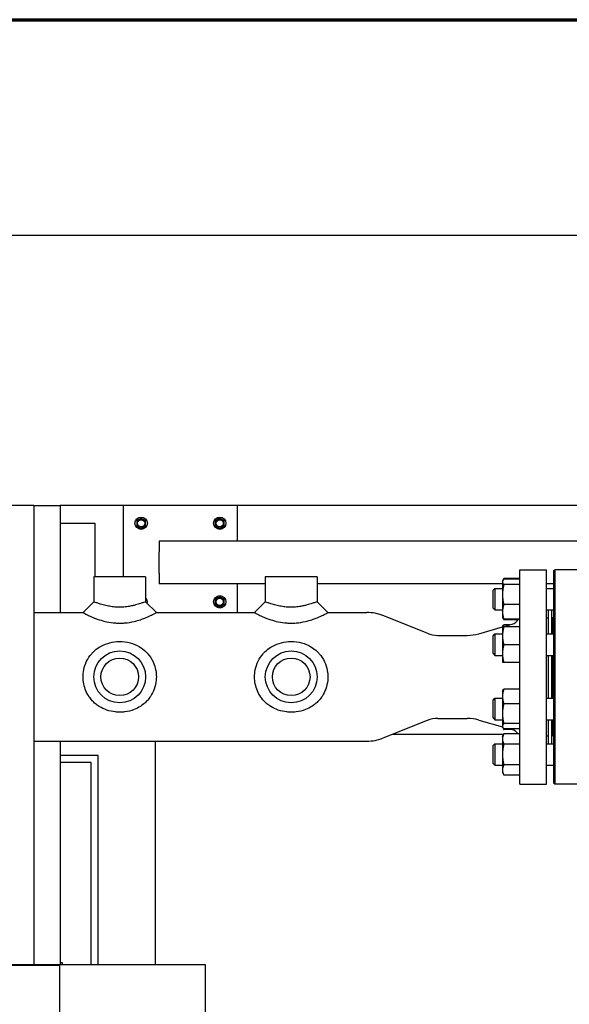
# Model space of a CAD drawing. Header units: inches. Extents: x 18 to 846, y -67 to 561.
# Tile 604 of 656: x 396 to 415, y 527 to 561. Entities that reach past the tile are written whole.
import ezdxf

# ---------------------------------------------------------------- set-up
doc = ezdxf.new("R2010")
doc.units = ezdxf.units.IN
doc.header["$LTSCALE"] = 24
doc.header["$MEASUREMENT"] = 0
for name, color, linetype, lineweight in [('Border (ANSI)', 7, 'Continuous', 70), ('Dimension (ANSI)', 7, 'Continuous', 25), ('Visible (ANSI)', 7, 'Continuous', 30)]:
    doc.layers.add(name, color=color, linetype=linetype, lineweight=lineweight)
doc.styles.add('Note Text (ANSI)', font='tahoma.ttf')
doc.dimstyles.new('SB Fraction-16 (ANSI)', dxfattribs={"dimscale": 24, "dimtxt": 0.125, "dimasz": 0.098425, "dimexe": 0.125, "dimexo": 0.0625, "dimgap": 0.031496, "dimtad": 0, "dimtih": 1, "dimtoh": 1, "dimdec": 4, "dimrnd": 1e-08, "dimzin": 0, "dimdsep": 46, "dimlunit": 5, "dimtxsty": 'Note Text (ANSI)', "dimcen": 0.09, "dimdle": 0.393701, "dimclrd": 256, "dimclre": 256, "dimclrt": 256, "dimadec": 0, "dimazin": 3, "dimtfac": 0.96, "dimtofl": 0, "dimtmove": 0, "dimatfit": 3, "dimfxl": 1, "dimfrac": 2, "dimtolj": 1, "dimtzin": 12, "dimlwd": -1, "dimlwe": -1, "dimarcsym": 0})

# ---------------------------------------------------------------- blocks, each defined once
blk = doc.blocks.new('Borders SUPERIOR BORDER')
at = {"layer": 'Border (ANSI)'}
blk.add_line((0.75, 23.375), (35.25, 23.375), dxfattribs=at)
blk = doc.blocks.new('*D17')
at = {"layer": 'Defpoints', "color": 0, "transparency": 16777216}
for p in [(538.678, 553.456), (331.678, 544.007), (538.678, 544.007)]:
    blk.add_point(p, dxfattribs=at)
at = {"layer": 'Dimension (ANSI)', "transparency": 16777216}
for p, q in [((331.678, 545.507), (331.678, 556.456)), ((538.678, 545.507), (538.678, 556.456)), ((334.041, 553.456), (422.777, 553.456)), ((536.316, 553.456), (430.677, 553.456))]:
    blk.add_line(p, q, dxfattribs=at)
for points in [[(334.041, 553.849), (334.041, 553.062), (331.678, 553.456)], [(536.316, 553.849), (536.316, 553.062), (538.678, 553.456)]]:
    blk.add_solid(points, dxfattribs=at)
at = {"layer": 'Dimension (ANSI)', "transparency": 16777216, "insert": (423.532, 555.018), "char_height": 3, "attachment_point": 1, "style": 'Note Text (ANSI)'}
blk.add_mtext('\\A1;207', dxfattribs=at)

msp = doc.modelspace()

# ---------------------------------------------------------------- linework, layer by layer
at = {"layer": 'Visible (ANSI)'}
for p, q in [((396.55343, 544.00673), (344.55343, 544.00673)), ((396.55343, 544.00673), (396.55343, 527.92673)), ((396.55343, 544.00673), (397.47343, 544.00673)), ((399.67843, 544.00673), (397.47343, 544.00673)), ((397.47343, 544.00673), (397.47343, 540.25673)), ((403.67843, 544.00673), (399.67843, 544.00673)), ((399.67843, 544.00673), (399.67843, 541.50673)), ((436.27218, 544.00673), (403.67843, 544.00673)), ((403.67843, 542.75673), (403.67843, 544.00673)), ((397.47343, 543.38173), (398.67843, 543.38173)), ((398.67843, 543.38173), (398.67843, 541.50673)), ((400.22543, 543.51683), (400.14743, 543.4718)), ((400.14743, 543.4718), (400.14743, 543.38173)), ((400.14743, 543.38173), (400.14743, 543.29166)), ((400.14743, 543.29166), (400.22543, 543.24663)), ((400.30343, 543.56186), (400.22543, 543.51683)), ((400.38143, 543.51683), (400.30343, 543.56186)), ((400.45943, 543.4718), (400.38143, 543.51683)), ((400.38143, 543.24663), (400.45943, 543.29166)), ((400.45943, 543.38173), (400.45943, 543.4718)), ((400.45943, 543.29166), (400.45943, 543.38173)), ((402.97543, 543.51683), (402.89743, 543.4718)), ((402.89743, 543.4718), (402.89743, 543.38173)), ((402.89743, 543.38173), (402.89743, 543.29166)), ((402.89743, 543.29166), (402.97543, 543.24663)), ((403.05343, 543.56186), (402.97543, 543.51683)), ((403.13143, 543.51683), (403.05343, 543.56186)), ((403.20943, 543.4718), (403.13143, 543.51683)), ((403.13143, 543.24663), (403.20943, 543.29166)), ((403.20943, 543.38173), (403.20943, 543.4718)), ((403.20943, 543.29166), (403.20943, 543.38173)), ((400.22543, 543.24663), (400.30343, 543.2016)), ((400.30343, 543.2016), (400.38143, 543.24663)), ((402.97543, 543.24663), (403.05343, 543.2016)), ((403.05343, 543.2016), (403.13143, 543.24663)), ((475.29874, 542.75673), (400.92843, 542.75673)), ((400.92843, 542.75673), (400.92843, 542.38173)), ((400.92843, 541.63173), (400.92843, 542.38173)), ((400.92843, 541.63173), (400.92843, 541.25673)), ((413.55343, 534.25673), (413.55343, 541.75673)), ((413.55343, 541.75673), (414.49093, 541.75673)), ((414.49093, 534.25673), (414.49093, 541.75673)), ((414.74093, 541.72548), (414.77218, 541.75673)), ((414.74093, 534.28798), (414.74093, 541.72548)), ((414.77218, 541.75673), (414.77218, 534.25673)), ((415.67843, 541.75673), (414.77218, 541.75673)), ((400.45968, 541.50673), (398.64718, 541.50673)), ((398.64718, 541.50673), (398.64718, 540.63173)), ((400.45968, 541.50673), (400.45968, 540.63173)), ((404.64718, 541.25673), (400.92843, 541.25673)), ((403.67843, 540.25673), (403.67843, 541.25673)), ((406.45968, 541.50673), (404.64718, 541.50673)), ((404.64718, 541.50673), (404.64718, 540.63173)), ((406.45968, 541.50673), (406.45968, 540.63173)), ((412.94493, 541.25673), (406.45968, 541.25673)), ((412.94493, 541.34794), (412.95528, 541.37014)), ((412.94493, 541.34794), (412.94493, 541.3265)), ((412.94493, 541.3265), (412.94493, 540.88417)), ((412.95528, 541.37014), (412.98984, 541.44426)), ((413.55343, 541.44462), (412.99002, 541.44462)), ((413.55343, 541.4202), (412.99002, 541.4202)), ((413.55343, 541.2328), (412.99002, 541.2328)), ((414.74093, 541.25673), (414.49093, 541.25673)), ((412.61593, 541.03544), (412.67843, 541.09794)), ((412.61593, 540.41044), (412.61593, 541.03544)), ((412.67843, 541.09794), (412.67843, 540.34794)), ((412.67843, 541.09794), (412.94493, 541.09794)), ((412.94493, 540.88417), (412.94493, 540.28061)), ((414.49093, 541.09794), (414.74093, 541.09794)), ((398.27218, 540.25673), (398.64718, 540.63173)), ((400.45968, 540.63173), (400.83468, 540.25673)), ((402.97543, 540.76683), (402.89743, 540.7218)), ((402.89743, 540.7218), (402.89743, 540.63173)), ((402.89743, 540.63173), (402.89743, 540.54166)), ((402.89743, 540.54166), (402.97543, 540.49663)), ((403.05343, 540.81186), (402.97543, 540.76683)), ((403.13143, 540.76683), (403.05343, 540.81186)), ((403.20943, 540.7218), (403.13143, 540.76683)), ((403.13143, 540.49663), (403.20943, 540.54166)), ((403.20943, 540.63173), (403.20943, 540.7218)), ((403.20943, 540.54166), (403.20943, 540.63173)), ((404.27218, 540.25673), (404.64718, 540.63173)), ((406.45968, 540.63173), (406.83468, 540.25673)), ((413.55343, 540.53554), (412.99002, 540.53554)), ((396.55343, 540.25673), (398.27218, 540.25673)), ((400.83468, 540.25673), (404.27218, 540.25673)), ((402.97543, 540.49663), (403.05343, 540.4516)), ((403.05343, 540.4516), (403.13143, 540.49663)), ((406.83468, 540.25673), (408.20306, 540.25673)), ((412.61593, 540.41044), (412.67843, 540.34794)), ((412.67843, 540.34794), (412.94493, 540.34794)), ((412.94493, 540.28061), (412.94493, 540.09794)), ((414.49093, 540.34794), (414.74093, 540.34794)), ((414.55343, 539.50682), (414.55343, 540.34794)), ((414.67343, 539.50682), (414.67343, 540.34794)), ((410.31265, 539.53077), (408.75835, 540.15017)), ((412.94493, 540.09794), (412.95528, 540.07574)), ((412.95244, 539.75695), (413.28179, 539.85139)), ((412.95528, 540.07574), (412.98984, 540.00162)), ((413.55343, 540.02568), (412.99002, 540.02568)), ((413.4887, 540.00125), (412.99002, 540.00125)), ((414.49093, 540.06923), (414.55343, 540.06923)), ((414.67343, 539.94673), (414.67843, 539.94673)), ((414.67843, 540.06673), (414.67843, 539.50682)), ((414.74093, 540.06673), (414.67843, 540.06673)), ((412.11857, 539.51784), (412.94493, 539.75479)), ((412.61593, 539.44432), (412.67843, 539.50682)), ((412.67843, 539.50682), (412.67843, 538.75682)), ((412.67843, 539.50682), (412.94493, 539.50682)), ((412.94493, 539.75682), (412.95514, 539.77872)), ((412.94493, 539.75682), (412.94493, 539.44384)), ((413.20286, 539.82875), (412.99002, 539.82875)), ((413.55343, 539.75714), (412.99002, 539.75714)), ((413.55343, 539.7565), (412.99002, 539.7565)), ((414.49093, 539.50682), (414.74093, 539.50682)), ((410.68284, 539.45973), (411.70512, 539.45973)), ((412.61593, 538.81932), (412.61593, 539.44432)), ((412.94493, 539.44384), (412.94493, 538.81884)), ((412.61593, 538.81932), (412.67843, 538.75682)), ((412.94493, 538.81884), (412.94493, 538.50682)), ((413.55343, 539.13118), (412.99002, 539.13118)), ((412.67843, 538.75682), (412.94493, 538.75682)), ((413.55343, 538.5065), (412.99002, 538.5065)), ((414.49093, 538.75682), (414.74093, 538.75682)), ((414.55343, 537.25664), (414.55343, 538.75682)), ((414.67343, 537.25664), (414.67343, 538.75682)), ((414.67843, 538.75682), (414.67843, 537.25664)), ((412.94493, 537.50664), (412.95514, 537.52854)), ((412.94493, 537.50664), (412.94493, 537.32319)), ((413.55343, 537.57857), (412.99002, 537.57857)), ((412.61593, 537.19414), (412.67843, 537.25664)), ((412.61593, 536.56914), (412.61593, 537.19414)), ((412.67843, 537.25664), (412.67843, 536.50664)), ((412.67843, 537.25664), (412.94493, 537.25664)), ((412.94493, 537.32319), (412.94493, 536.71935)), ((414.49093, 537.25664), (414.74093, 537.25664)), ((413.55343, 537.06781), (412.99002, 537.06781)), ((410.31265, 536.48269), (408.75835, 535.8633)), ((410.68284, 536.55373), (411.70512, 536.55373)), ((412.11857, 536.49562), (412.94493, 536.25867)), ((412.61593, 536.56914), (412.67843, 536.50664)), ((412.67843, 536.50664), (412.94493, 536.50664)), ((412.94493, 536.71935), (412.94493, 536.2778)), ((414.49093, 536.50664), (414.74093, 536.50664)), ((414.55343, 535.66552), (414.55343, 536.50664)), ((414.67343, 535.66552), (414.67343, 536.50664)), ((414.67843, 536.50664), (414.67843, 535.94673)), ((412.94493, 536.2778), (412.94493, 536.25664)), ((412.94493, 536.25664), (412.95514, 536.23475)), ((412.95514, 536.23475), (412.97462, 536.19296)), ((413.55343, 536.37088), (412.99002, 536.37088)), ((413.55343, 536.18471), (412.99002, 536.18471)), ((413.27897, 536.16289), (412.99002, 536.16289)), ((413.20286, 536.18471), (413.28179, 536.16208)), ((414.67343, 536.06673), (414.67843, 536.06673)), ((396.55343, 535.75673), (408.20306, 535.75673)), ((397.47343, 535.75673), (397.47343, 527.92673)), ((400.80343, 527.92673), (400.80343, 535.75673)), ((409.11828, 536.00673), (412.98746, 536.00673)), ((412.94493, 535.91552), (412.98984, 536.01185)), ((412.94493, 535.91552), (412.94493, 535.83152)), ((412.94493, 535.83152), (412.94493, 535.28997)), ((413.55343, 536.01221), (412.99002, 536.01221)), ((414.49093, 535.94423), (414.55343, 535.94423)), ((414.67343, 536.00673), (414.67843, 536.00673)), ((414.74093, 535.94673), (414.67843, 535.94673)), ((412.61593, 535.60302), (412.67843, 535.66552)), ((412.61593, 534.97802), (412.61593, 535.60302)), ((412.67843, 535.66552), (412.67843, 534.91552)), ((412.67843, 535.66552), (412.94493, 535.66552)), ((413.55343, 535.65082), (412.99002, 535.65082)), ((414.49093, 535.66552), (414.74093, 535.66552)), ((398.80343, 535.25673), (397.47343, 535.25673)), ((398.80343, 527.92673), (398.80343, 535.25673)), ((412.94493, 535.28997), (412.94493, 534.74898)), ((398.55343, 535.00673), (397.47343, 535.00673)), ((398.55343, 527.92673), (398.55343, 535.00673)), ((412.61593, 534.97802), (412.67843, 534.91552)), ((412.67843, 534.91552), (412.94493, 534.91552)), ((412.94493, 534.74898), (412.94493, 534.66552)), ((412.94493, 534.66552), (412.98984, 534.5692)), ((413.55343, 534.92913), (412.99002, 534.92913)), ((414.49093, 534.91552), (414.74093, 534.91552)), ((413.55343, 534.56884), (412.99002, 534.56884)), ((413.55343, 534.25673), (414.49093, 534.25673)), ((414.74093, 534.28798), (414.77218, 534.25673)), ((415.67843, 534.25673), (414.77218, 534.25673)), ((402.55343, 527.92673), (338.55343, 527.92673)), ((397.45343, 527.90673), (343.65343, 527.90673)), ((397.45343, 413.35673), (397.45343, 527.90673)), ((397.55343, 528.00673), (397.47343, 528.00673)), ((397.55343, 527.92673), (397.55343, 528.00673)), ((402.55343, 526.00673), (402.55343, 527.92673))]:
    msp.add_line(p, q, dxfattribs=at)
for centre, radius in [((400.30343, 543.38173), 0.216), ((400.30343, 543.38173), 0.1248), ((403.05343, 543.38173), 0.216), ((403.05343, 543.38173), 0.1248), ((403.05343, 540.63173), 0.216), ((403.05343, 540.63173), 0.1248), ((399.55343, 538.00673), 0.90625), ((405.55343, 538.00673), 0.90625), ((399.55343, 538.00673), 0.6575), ((405.55343, 538.00673), 0.6575)]:
    msp.add_circle(centre, radius, dxfattribs=at)
for centre, radius, start, end in [((400.30343, 543.38173), 0.156, 120, 180), ((400.30343, 543.38173), 0.156, 180, 240), ((400.30343, 543.38173), 0.156, 60, 120), ((400.30343, 543.38173), 0.156, 0, 60), ((400.30343, 543.38173), 0.156, 300, 0), ((403.05343, 543.38173), 0.156, 120, 180), ((403.05343, 543.38173), 0.156, 180, 240), ((403.05343, 543.38173), 0.156, 60, 120), ((403.05343, 543.38173), 0.156, 0, 60), ((403.05343, 543.38173), 0.156, 300, 0), ((400.30343, 543.38173), 0.156, 240, 300), ((403.05343, 543.38173), 0.156, 240, 300), ((400.30343, 540.63173), 0.216, 345.764239, 43.665781), ((403.05343, 540.63173), 0.156, 120, 180), ((403.05343, 540.63173), 0.156, 180, 240), ((403.05343, 540.63173), 0.156, 60, 120), ((403.05343, 540.63173), 0.156, 0, 60), ((403.05343, 540.63173), 0.156, 300, 0), ((403.05343, 540.63173), 0.156, 240, 300), ((408.20306, 538.75673), 1.5, 68.272718, 90), ((413.17843, 540.21186), 0.375, 286, 330.231967), ((410.68284, 540.45973), 1, 248.272718, 270), ((411.70512, 540.95973), 1.5, 270, 286), ((410.68284, 535.55373), 1, 90, 111.727282), ((411.70512, 535.05373), 1.5, 74, 90), ((413.17843, 535.8016), 0.375, 34.16838, 74), ((408.20306, 537.25673), 1.5, 270, 291.727282)]:
    msp.add_arc(centre, radius, start, end, dxfattribs=at)
for points, weights in [([(412.99002, 541.4202), (412.94493, 541.36998), (412.94493, 541.3265)], [1, 1.0379548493, 1]), ([(412.94493, 541.3265), (412.94493, 541.28301), (412.99002, 541.2328)], [1, 1.0379548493, 1]), ([(412.99002, 541.2328), (412.94493, 541.04597), (412.94493, 540.88417)], [1, 1.0379548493, 1]), ([(412.99002, 541.44462), (412.97782, 541.41844), (412.96906, 541.39389)], [1, 1.00998587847, 1.01471720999]), ([(412.98984, 541.44426), (412.98993, 541.44444), (412.99002, 541.44462)], [1.00013849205, 1.00006937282, 1]), ([(412.94493, 540.88417), (412.94493, 540.72237), (412.99002, 540.53554)], [1, 1.0379548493, 1]), ([(412.99002, 540.53554), (412.94493, 540.39892), (412.94493, 540.28061)], [1, 1.0379548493, 1]), ([(412.94493, 540.28061), (412.94493, 540.16229), (412.99002, 540.02568)], [1, 1.0379548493, 1]), ([(412.99002, 540.02568), (412.96632, 540.05207), (412.95528, 540.07574)], [1, 1.01959616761, 1.01895725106]), ([(412.96894, 540.05215), (412.97774, 540.02752), (412.99002, 540.00125)], [1.01477953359, 1.01005189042, 1]), ([(412.99002, 539.75714), (412.94493, 539.75697), (412.94493, 539.75682)], [1, 1.0379548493, 1]), ([(412.94493, 539.75682), (412.94493, 539.75667), (412.99002, 539.7565)], [1, 1.0379548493, 1]), ([(412.99002, 539.7565), (412.94493, 539.58895), (412.94493, 539.44384)], [1, 1.0379548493, 1]), ([(412.95514, 539.77872), (412.96617, 539.80237), (412.99002, 539.82875)], [1.01894813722, 1.01972294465, 1]), ([(412.99002, 539.82875), (412.9787, 539.79441), (412.97034, 539.76208)], [1, 1.00926034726, 1.01400195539]), ([(412.94493, 539.44384), (412.94493, 539.29874), (412.99002, 539.13118)], [1, 1.0379548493, 1]), ([(412.99002, 539.13118), (412.94493, 538.9638), (412.94493, 538.81884)], [1, 1.0379548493, 1]), ([(412.94493, 538.81884), (412.94493, 538.67389), (412.99002, 538.5065)], [1, 1.0379548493, 1]), ([(412.99002, 538.5065), (412.945, 538.50667), (412.94493, 538.50682)], [1, 1.03789475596, 1.00011999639]), ([(412.99002, 537.57857), (412.94493, 537.44172), (412.94493, 537.32319)], [1, 1.0379548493, 1]), ([(412.95514, 537.52854), (412.96617, 537.55219), (412.99002, 537.57857)], [1.01894813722, 1.01972294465, 1]), ([(412.94493, 537.32319), (412.94493, 537.20467), (412.99002, 537.06781)], [1, 1.0379548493, 1]), ([(412.99002, 537.06781), (412.94493, 536.88107), (412.94493, 536.71935)], [1, 1.0379548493, 1]), ([(412.94493, 536.71935), (412.94493, 536.55762), (412.99002, 536.37088)], [1, 1.0379548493, 1]), ([(412.99002, 536.37088), (412.94493, 536.321), (412.94493, 536.2778)], [1, 1.0379548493, 1]), ([(412.94493, 536.2778), (412.94493, 536.23459), (412.99002, 536.18471)], [1, 1.0379548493, 1]), ([(412.96342, 536.21946), (412.97367, 536.19234), (412.99002, 536.16289)], [1.01736065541, 1.01343828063, 1]), ([(412.99002, 536.01221), (412.94493, 535.91538), (412.94493, 535.83152)], [1, 1.0379548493, 1]), ([(412.94493, 535.83152), (412.94493, 535.74765), (412.99002, 535.65082)], [1, 1.0379548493, 1]), ([(412.98984, 536.01185), (412.98993, 536.01203), (412.99002, 536.01221)], [1.00013849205, 1.00006937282, 1]), ([(412.99002, 535.65082), (412.94493, 535.45744), (412.94493, 535.28997)], [1, 1.0379548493, 1]), ([(412.94493, 535.28997), (412.94493, 535.12251), (412.99002, 534.92913)], [1, 1.0379548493, 1]), ([(412.99002, 534.92913), (412.94493, 534.83259), (412.94493, 534.74898)], [1, 1.0379548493, 1]), ([(412.94493, 534.74898), (412.94493, 534.66538), (412.99002, 534.56884)], [1, 1.0379548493, 1])]:
    msp.add_rational_spline(points, weights, degree=2, dxfattribs=at)
for points, knots in [([(400.45968, 540.63173), (400.45968, 540.63173), (400.45785, 540.6311), (400.4447, 540.62657), (400.42296, 540.61907), (400.36036, 540.59815), (400.32085, 540.58518), (400.25043, 540.56328), (400.22309, 540.555), (400.16676, 540.5386), (400.13824, 540.53061), (400.07324, 540.51333), (400.03616, 540.50407), (399.94933, 540.48433), (399.89896, 540.47427), (399.78167, 540.45516), (399.7147, 540.44758), (399.61712, 540.44204), (399.58496, 540.44115), (399.52523, 540.44115), (399.49654, 540.44186), (399.40958, 540.44627), (399.3501, 540.45229), (399.23095, 540.46983), (399.17125, 540.48132), (399.081, 540.50167), (399.04906, 540.50949), (398.9878, 540.52538), (398.95885, 540.53333), (398.90041, 540.55005), (398.87129, 540.55876), (398.80451, 540.57933), (398.76869, 540.59091), (398.70941, 540.61047), (398.68597, 540.61843), (398.65484, 540.62907), (398.64718, 540.63173), (398.64718, 540.63173)], [3.51206982, 3.51206982, 3.51206982, 3.51206982, 3.72862879, 3.72862879, 4.26949959, 4.26949959, 4.77929071, 4.77929071, 5.07134153, 5.07134153, 5.36339235, 5.36339235, 5.70642662, 5.70642662, 6.1456643, 6.1456643, 6.73038552, 6.73038552, 7.02413965, 7.02413965, 7.28680588, 7.28680588, 7.80934495, 7.80934495, 8.3272658, 8.3272658, 8.62064719, 8.62064719, 8.91402858, 8.91402858, 9.21987013, 9.21987013, 9.65864991, 9.65864991, 10.09742969, 10.09742969, 10.53620947, 10.53620947, 10.53620947, 10.53620947]), ([(406.45968, 540.63173), (406.45968, 540.63173), (406.45785, 540.6311), (406.4447, 540.62657), (406.42296, 540.61907), (406.36036, 540.59815), (406.32085, 540.58518), (406.25043, 540.56328), (406.22309, 540.555), (406.16676, 540.5386), (406.13824, 540.53061), (406.07324, 540.51333), (406.03616, 540.50407), (405.94933, 540.48433), (405.89896, 540.47427), (405.78167, 540.45516), (405.7147, 540.44758), (405.61712, 540.44204), (405.58496, 540.44115), (405.52523, 540.44115), (405.49654, 540.44186), (405.40958, 540.44627), (405.3501, 540.45229), (405.23095, 540.46983), (405.17125, 540.48132), (405.081, 540.50167), (405.04906, 540.50949), (404.9878, 540.52538), (404.95885, 540.53333), (404.90041, 540.55005), (404.87129, 540.55876), (404.80451, 540.57933), (404.76869, 540.59091), (404.70941, 540.61047), (404.68597, 540.61843), (404.65484, 540.62907), (404.64718, 540.63173), (404.64718, 540.63173)], [3.51206982, 3.51206982, 3.51206982, 3.51206982, 3.72862879, 3.72862879, 4.26949959, 4.26949959, 4.77929071, 4.77929071, 5.07134153, 5.07134153, 5.36339235, 5.36339235, 5.70642662, 5.70642662, 6.1456643, 6.1456643, 6.73038552, 6.73038552, 7.02413965, 7.02413965, 7.28680588, 7.28680588, 7.80934495, 7.80934495, 8.3272658, 8.3272658, 8.62064719, 8.62064719, 8.91402858, 8.91402858, 9.21987013, 9.21987013, 9.65864991, 9.65864991, 10.09742969, 10.09742969, 10.53620947, 10.53620947, 10.53620947, 10.53620947]), ([(398.27218, 540.25673), (398.27218, 540.25673), (398.28008, 540.25219), (398.31285, 540.23386), (398.3377, 540.2201), (398.40265, 540.18582), (398.44278, 540.16531), (398.52091, 540.12805), (398.55586, 540.11205), (398.62831, 540.08076), (398.66521, 540.06561), (398.74604, 540.03469), (398.78954, 540.01913), (398.91726, 539.97763), (399.00727, 539.95291), (399.19864, 539.91364), (399.30017, 539.89932), (399.45253, 539.88876), (399.50343, 539.88703), (399.60935, 539.88703), (399.66639, 539.8892), (399.83686, 539.90242), (399.94997, 539.92037), (400.13435, 539.96245), (400.20925, 539.98382), (400.3317, 540.02398), (400.38167, 540.04229), (400.46622, 540.0756), (400.50209, 540.0907), (400.57106, 540.12116), (400.60352, 540.13628), (400.68521, 540.17578), (400.72881, 540.19859), (400.79646, 540.23502), (400.81908, 540.24788), (400.83278, 540.25565), (400.83468, 540.25673), (400.83468, 540.25673)], [-10.53620947, -10.53620947, -10.53620947, -10.53620947, -10.09742969, -10.09742969, -9.65864991, -9.65864991, -9.21987013, -9.21987013, -8.91402858, -8.91402858, -8.62064719, -8.62064719, -8.3272658, -8.3272658, -7.80934495, -7.80934495, -7.28680588, -7.28680588, -7.02413965, -7.02413965, -6.73038552, -6.73038552, -6.1456643, -6.1456643, -5.70642662, -5.70642662, -5.36339235, -5.36339235, -5.07134153, -5.07134153, -4.77929071, -4.77929071, -4.26949959, -4.26949959, -3.72862879, -3.72862879, -3.51206982, -3.51206982, -3.51206982, -3.51206982]), ([(404.27218, 540.25673), (404.27218, 540.25673), (404.28008, 540.25219), (404.31285, 540.23386), (404.3377, 540.2201), (404.40265, 540.18582), (404.44278, 540.16531), (404.52091, 540.12805), (404.55586, 540.11205), (404.62831, 540.08076), (404.66521, 540.06561), (404.74604, 540.03469), (404.78954, 540.01913), (404.91726, 539.97763), (405.00727, 539.95291), (405.19864, 539.91364), (405.30017, 539.89932), (405.45253, 539.88876), (405.50343, 539.88703), (405.60935, 539.88703), (405.66639, 539.8892), (405.83686, 539.90242), (405.94997, 539.92037), (406.13435, 539.96245), (406.20925, 539.98382), (406.3317, 540.02398), (406.38167, 540.04229), (406.46622, 540.0756), (406.50209, 540.0907), (406.57106, 540.12116), (406.60352, 540.13628), (406.68521, 540.17578), (406.72881, 540.19859), (406.79646, 540.23502), (406.81908, 540.24788), (406.83278, 540.25565), (406.83468, 540.25673), (406.83468, 540.25673)], [-10.53620947, -10.53620947, -10.53620947, -10.53620947, -10.09742969, -10.09742969, -9.65864991, -9.65864991, -9.21987013, -9.21987013, -8.91402858, -8.91402858, -8.62064719, -8.62064719, -8.3272658, -8.3272658, -7.80934495, -7.80934495, -7.28680588, -7.28680588, -7.02413965, -7.02413965, -6.73038552, -6.73038552, -6.1456643, -6.1456643, -5.70642662, -5.70642662, -5.36339235, -5.36339235, -5.07134153, -5.07134153, -4.77929071, -4.77929071, -4.26949959, -4.26949959, -3.72862879, -3.72862879, -3.51206982, -3.51206982, -3.51206982, -3.51206982]), ([(399.55343, 539.24244), (399.52148, 539.24244), (399.48916, 539.24137), (399.34819, 539.23186), (399.2382, 539.21175), (399.02761, 539.14586), (398.92723, 539.09971), (398.76515, 538.99847), (398.6997, 538.94706), (398.61799, 538.86869), (398.59448, 538.84417), (398.50391, 538.74089), (398.4439, 538.65147), (398.35097, 538.4599), (398.31702, 538.35837), (398.28008, 538.17204), (398.27218, 538.08814), (398.27218, 537.92532), (398.28008, 537.84142), (398.31285, 537.67614), (398.3377, 537.59479), (398.40265, 537.4408), (398.44278, 537.36803), (398.52091, 537.25513), (398.55586, 537.21176), (398.62831, 537.13346), (398.66521, 537.0985), (398.74604, 537.03142), (398.78954, 536.99986), (398.91726, 536.91982), (399.00727, 536.87698), (399.19864, 536.81189), (399.30017, 536.78986), (399.45253, 536.77365), (399.50343, 536.77102), (399.60935, 536.77102), (399.66639, 536.77431), (399.83686, 536.79466), (399.94997, 536.82237), (400.13435, 536.89366), (400.20925, 536.93154), (400.3317, 537.00939), (400.38167, 537.04708), (400.46622, 537.12148), (400.50209, 537.15741), (400.57106, 537.23637), (400.60352, 537.27889), (400.68521, 537.40295), (400.72881, 537.49), (400.79646, 537.67949), (400.81908, 537.78256), (400.83278, 537.92576), (400.83468, 537.96655), (400.83468, 538.07903), (400.82847, 538.1533), (400.79692, 538.33344), (400.76416, 538.43838), (400.67041, 538.64015), (400.60737, 538.73577), (400.51264, 538.8439), (400.489, 538.86856), (400.39962, 538.95429), (400.32441, 539.01183), (400.14298, 539.11842), (400.03356, 539.16413), (399.7991, 539.22685), (399.67375, 539.24244), (399.55343, 539.24244)], [-14.0482793, -14.0482793, -14.0482793, -14.0482793, -13.88041818, -13.88041818, -13.31955091, -13.31955091, -12.74821712, -12.74821712, -12.2913286, -12.2913286, -12.09985794, -12.09985794, -11.52555668, -11.52555668, -10.97498925, -10.97498925, -10.53620947, -10.53620947, -10.09742969, -10.09742969, -9.65864991, -9.65864991, -9.21987013, -9.21987013, -8.91402858, -8.91402858, -8.62064719, -8.62064719, -8.3272658, -8.3272658, -7.80934495, -7.80934495, -7.28680588, -7.28680588, -7.02413965, -7.02413965, -6.73038552, -6.73038552, -6.1456643, -6.1456643, -5.70642662, -5.70642662, -5.36339235, -5.36339235, -5.07134153, -5.07134153, -4.77929071, -4.77929071, -4.26949959, -4.26949959, -3.72862879, -3.72862879, -3.51206982, -3.51206982, -3.1223982, -3.1223982, -2.55823604, -2.55823604, -1.94948186, -1.94948186, -1.7569507, -1.7569507, -1.24025512, -1.24025512, -0.63207034, -0.63207034, 0, 0, 0, 0]), ([(405.55343, 539.24244), (405.52148, 539.24244), (405.48916, 539.24137), (405.34819, 539.23186), (405.2382, 539.21175), (405.02761, 539.14586), (404.92723, 539.09971), (404.76515, 538.99847), (404.6997, 538.94706), (404.61799, 538.86869), (404.59448, 538.84417), (404.50391, 538.74089), (404.4439, 538.65147), (404.35097, 538.4599), (404.31702, 538.35837), (404.28008, 538.17204), (404.27218, 538.08814), (404.27218, 537.92532), (404.28008, 537.84142), (404.31285, 537.67614), (404.3377, 537.59479), (404.40265, 537.4408), (404.44278, 537.36803), (404.52091, 537.25513), (404.55586, 537.21176), (404.62831, 537.13346), (404.66521, 537.0985), (404.74604, 537.03142), (404.78954, 536.99986), (404.91726, 536.91982), (405.00727, 536.87698), (405.19864, 536.81189), (405.30017, 536.78986), (405.45253, 536.77365), (405.50343, 536.77102), (405.60935, 536.77102), (405.66639, 536.77431), (405.83686, 536.79466), (405.94997, 536.82237), (406.13435, 536.89366), (406.20925, 536.93154), (406.3317, 537.00939), (406.38167, 537.04708), (406.46622, 537.12148), (406.50209, 537.15741), (406.57106, 537.23637), (406.60352, 537.27889), (406.68521, 537.40295), (406.72881, 537.49), (406.79646, 537.67949), (406.81908, 537.78256), (406.83278, 537.92576), (406.83468, 537.96655), (406.83468, 538.07903), (406.82847, 538.1533), (406.79692, 538.33344), (406.76416, 538.43838), (406.67041, 538.64015), (406.60737, 538.73577), (406.51264, 538.8439), (406.489, 538.86856), (406.39962, 538.95429), (406.32441, 539.01183), (406.14298, 539.11842), (406.03356, 539.16413), (405.7991, 539.22685), (405.67375, 539.24244), (405.55343, 539.24244)], [-14.0482793, -14.0482793, -14.0482793, -14.0482793, -13.88041818, -13.88041818, -13.31955091, -13.31955091, -12.74821712, -12.74821712, -12.2913286, -12.2913286, -12.09985794, -12.09985794, -11.52555668, -11.52555668, -10.97498925, -10.97498925, -10.53620947, -10.53620947, -10.09742969, -10.09742969, -9.65864991, -9.65864991, -9.21987013, -9.21987013, -8.91402858, -8.91402858, -8.62064719, -8.62064719, -8.3272658, -8.3272658, -7.80934495, -7.80934495, -7.28680588, -7.28680588, -7.02413965, -7.02413965, -6.73038551, -6.73038551, -6.1456643, -6.1456643, -5.70642662, -5.70642662, -5.36339235, -5.36339235, -5.07134153, -5.07134153, -4.77929071, -4.77929071, -4.26949959, -4.26949959, -3.72862879, -3.72862879, -3.51206982, -3.51206982, -3.1223982, -3.1223982, -2.55823604, -2.55823604, -1.94948186, -1.94948186, -1.7569507, -1.7569507, -1.24025512, -1.24025512, -0.63207034, -0.63207034, 0, 0, 0, 0])]:
    msp.add_open_spline(points, degree=3, knots=knots, dxfattribs=at)

# ---------------------------------------------------------------- block references
at = {"xscale": 24, "yscale": 24, "zscale": 24}
msp.add_blockref('Borders SUPERIOR BORDER', (0, 0), dxfattribs=at)

# ---------------------------------------------------------------- dimensions: what is measured, and where the dimension line sits
at = {"layer": 'Dimension (ANSI)'}
dim = msp.add_linear_dim(base=(538.67843, 553.45555), p1=(331.67843, 544.00673), p2=(538.67843, 544.00673), dimstyle='SB Fraction-16 (ANSI)', override={"dimgap": 0.031496, "dimtih": 0, "dimtoh": 0, "dimdec": 4, "dimtol": 0, "dimlim": 0, "dimtp": 0, "dimtm": 0, "dimtdec": 2, "dimatfit": 1}, dxfattribs=at)
dim.commit()
dim.dimension.update_dxf_attribs({"geometry": '*D17', "text_midpoint": (426.72685, 553.45555), "dimtype": 160})

doc.saveas('drawing.dxf')
